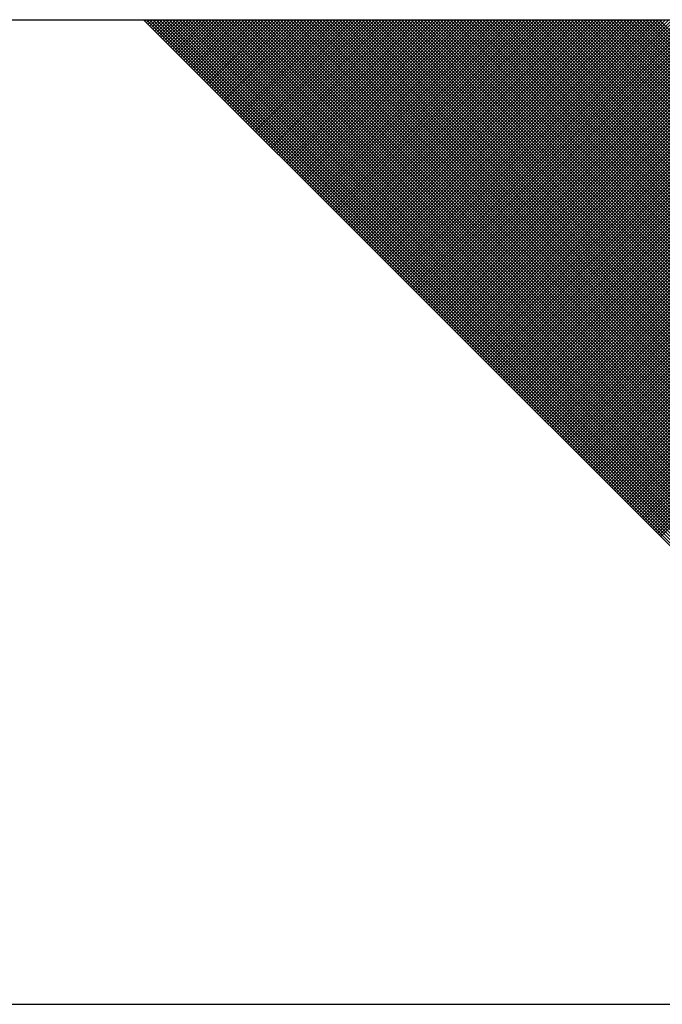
# Model space of a CAD drawing. Header units: millimetres. Extents: x 10 to 1250, y -62 to 528.
# Tile 436 of 656: x 443.689 to 444.074, y 471.126 to 471.715. Entities that reach past the tile are written whole.
import ezdxf

# ---------------------------------------------------------------- set-up
doc = ezdxf.new("R2010")
doc.units = ezdxf.units.MM
doc.header["$LTSCALE"] = 0.05
doc.layers.add('ConPlaCom_Detalhe_Solda', color=2, linetype='Continuous')

# ---------------------------------------------------------------- blocks, each defined once
blk = doc.blocks.new('*X4145')
at = {"color": 0}
for p, q in [((88519.5, 5681.94), (88520.03, 5682.47)), ((88919.51, 5283.02), (88520.06, 5682.47)), ((88520.16, 5681.27), (88521.36, 5682.47)), ((88520.82, 5680.61), (88522.68, 5682.47)), ((88920.17, 5283.69), (88521.39, 5682.47)), ((88521.48, 5679.95), (88524.01, 5682.47)), ((88522.15, 5679.29), (88525.34, 5682.47)), ((88920.84, 5284.35), (88522.71, 5682.47)), ((88522.81, 5678.62), (88526.66, 5682.47)), ((88523.47, 5677.96), (88527.99, 5682.47)), ((88921.5, 5285.01), (88524.04, 5682.47)), ((88524.14, 5677.3), (88529.31, 5682.47)), ((88524.8, 5676.63), (88530.64, 5682.47)), ((88922.16, 5285.68), (88525.36, 5682.47)), ((88525.46, 5675.97), (88531.97, 5682.47)), ((88526.13, 5675.31), (88533.29, 5682.47)), ((88922.82, 5286.34), (88526.69, 5682.47)), ((88526.79, 5674.64), (88534.62, 5682.47)), ((88527.45, 5673.98), (88535.94, 5682.47)), ((88923.49, 5287), (88528.01, 5682.47)), ((88528.11, 5673.32), (88537.27, 5682.47)), ((88528.78, 5672.66), (88538.59, 5682.47)), ((88924.15, 5287.66), (88529.34, 5682.47)), ((88529.44, 5671.99), (88539.92, 5682.47)), ((88530.1, 5671.33), (88541.25, 5682.47)), ((88924.81, 5288.33), (88530.67, 5682.47)), ((88530.77, 5670.67), (88542.57, 5682.47)), ((88531.43, 5670), (88543.9, 5682.47)), ((88925.48, 5288.99), (88531.99, 5682.47)), ((88532.09, 5669.34), (88545.22, 5682.47)), ((88532.75, 5668.68), (88546.55, 5682.47)), ((88926.14, 5289.65), (88533.32, 5682.47)), ((88533.42, 5668.02), (88547.88, 5682.47)), ((88534.08, 5667.35), (88549.2, 5682.47)), ((88926.8, 5290.32), (88534.64, 5682.47)), ((88534.74, 5666.69), (88550.53, 5682.47)), ((88535.41, 5666.03), (88551.85, 5682.47)), ((88927.46, 5290.98), (88535.97, 5682.47)), ((88536.07, 5665.36), (88553.18, 5682.47)), ((88536.73, 5664.7), (88554.5, 5682.47)), ((88928.13, 5291.64), (88537.3, 5682.47)), ((88537.39, 5664.04), (88555.83, 5682.47)), ((88538.06, 5663.38), (88557.16, 5682.47)), ((88928.79, 5292.3), (88538.62, 5682.47)), ((88538.72, 5662.71), (88558.48, 5682.47)), ((88539.38, 5662.05), (88559.81, 5682.47)), ((88929.45, 5292.97), (88539.95, 5682.47)), ((88540.05, 5661.39), (88561.13, 5682.47)), ((88540.71, 5660.72), (88562.46, 5682.47)), ((88930.12, 5293.63), (88541.27, 5682.47)), ((88541.37, 5660.06), (88563.78, 5682.47)), ((88542.04, 5659.4), (88565.11, 5682.47)), ((88930.78, 5294.29), (88542.6, 5682.47)), ((88542.7, 5658.73), (88566.44, 5682.47)), ((88543.36, 5658.07), (88567.76, 5682.47)), ((88931.44, 5294.96), (88543.92, 5682.47)), ((88544.02, 5657.41), (88569.09, 5682.47)), ((88544.69, 5656.75), (88570.41, 5682.47)), ((88932.1, 5295.62), (88545.25, 5682.47)), ((88545.35, 5656.08), (88571.74, 5682.47)), ((88546.01, 5655.42), (88573.07, 5682.47)), ((88932.77, 5296.28), (88546.58, 5682.47)), ((88546.68, 5654.76), (88574.39, 5682.47)), ((88547.34, 5654.09), (88575.72, 5682.47)), ((88933.43, 5296.94), (88547.9, 5682.47)), ((88548, 5653.43), (88577.04, 5682.47)), ((88548.66, 5652.77), (88578.37, 5682.47)), ((88934.09, 5297.61), (88549.23, 5682.47)), ((88549.33, 5652.11), (88579.69, 5682.47)), ((88549.99, 5651.44), (88581.02, 5682.47)), ((88934.76, 5298.27), (88550.55, 5682.47)), ((88550.65, 5650.78), (88582.35, 5682.47)), ((88551.32, 5650.12), (88583.67, 5682.47)), ((88935.42, 5298.93), (88551.88, 5682.47)), ((88551.98, 5649.45), (88585, 5682.47)), ((88552.64, 5648.79), (88586.32, 5682.47)), ((88936.08, 5299.6), (88553.21, 5682.47)), ((88553.3, 5648.13), (88587.65, 5682.47)), ((88553.97, 5647.47), (88588.98, 5682.47)), ((88936.75, 5300.26), (88554.53, 5682.47)), ((88554.63, 5646.8), (88590.3, 5682.47)), ((88555.29, 5646.14), (88591.63, 5682.47)), ((88937.41, 5300.92), (88555.86, 5682.47)), ((88555.96, 5645.48), (88592.95, 5682.47)), ((88556.62, 5644.81), (88594.28, 5682.47)), ((88938.07, 5301.59), (88557.18, 5682.47)), ((88557.28, 5644.15), (88595.6, 5682.47)), ((88557.95, 5643.49), (88596.93, 5682.47)), ((88938.73, 5302.25), (88558.51, 5682.47)), ((88558.61, 5642.82), (88598.26, 5682.47)), ((88559.27, 5642.16), (88599.58, 5682.47)), ((88939.4, 5302.91), (88559.83, 5682.47)), ((88559.93, 5641.5), (88600.91, 5682.47)), ((88560.6, 5640.84), (88602.23, 5682.47)), ((88940.06, 5303.57), (88561.16, 5682.47)), ((88561.26, 5640.17), (88603.56, 5682.47)), ((88561.92, 5639.51), (88604.89, 5682.47)), ((88940.72, 5304.24), (88562.49, 5682.47)), ((88562.59, 5638.85), (88606.21, 5682.47)), ((88563.25, 5638.18), (88607.54, 5682.47)), ((88941.39, 5304.9), (88563.81, 5682.47)), ((88563.91, 5637.52), (88608.86, 5682.47)), ((88564.57, 5636.86), (88610.19, 5682.47)), ((88942.05, 5305.56), (88565.14, 5682.47)), ((88565.24, 5636.2), (88611.51, 5682.47)), ((88565.9, 5635.53), (88612.84, 5682.47)), ((88942.71, 5306.23), (88566.46, 5682.47)), ((88566.56, 5634.87), (88614.17, 5682.47)), ((88567.23, 5634.21), (88615.49, 5682.47)), ((88943.37, 5306.89), (88567.79, 5682.47)), ((88567.89, 5633.54), (88616.82, 5682.47)), ((88568.55, 5632.88), (88618.14, 5682.47)), ((88944.04, 5307.55), (88569.12, 5682.47)), ((88569.21, 5632.22), (88619.47, 5682.47)), ((88569.88, 5631.56), (88620.8, 5682.47)), ((88944.7, 5308.21), (88570.44, 5682.47)), ((88570.54, 5630.89), (88622.12, 5682.47)), ((88571.2, 5630.23), (88623.45, 5682.47)), ((88945.36, 5308.88), (88571.77, 5682.47)), ((88571.87, 5629.57), (88624.77, 5682.47)), ((88572.53, 5628.9), (88626.1, 5682.47)), ((88946.03, 5309.54), (88573.09, 5682.47)), ((88573.19, 5628.24), (88627.42, 5682.47)), ((88573.85, 5627.58), (88628.75, 5682.47)), ((88946.69, 5310.2), (88574.42, 5682.47)), ((88574.52, 5626.91), (88630.08, 5682.47)), ((88575.18, 5626.25), (88631.4, 5682.47)), ((88947.35, 5310.87), (88575.74, 5682.47)), ((88575.84, 5625.59), (88632.73, 5682.47)), ((88576.51, 5624.93), (88634.05, 5682.47)), ((88948.01, 5311.53), (88577.07, 5682.47)), ((88577.17, 5624.26), (88635.38, 5682.47)), ((88577.83, 5623.6), (88636.71, 5682.47)), ((88948.68, 5312.19), (88578.4, 5682.47)), ((88578.5, 5622.94), (88638.03, 5682.47)), ((88579.16, 5622.27), (88639.36, 5682.47)), ((88949.34, 5312.85), (88579.72, 5682.47)), ((88579.82, 5621.61), (88640.68, 5682.47)), ((88580.48, 5620.95), (88642.01, 5682.47)), ((88950, 5313.52), (88581.05, 5682.47)), ((88581.15, 5620.29), (88643.33, 5682.47)), ((88581.81, 5619.62), (88644.66, 5682.47)), ((88950.67, 5314.18), (88582.37, 5682.47)), ((88582.47, 5618.96), (88645.99, 5682.47)), ((88583.14, 5618.3), (88647.31, 5682.47)), ((88951.33, 5314.84), (88583.7, 5682.47)), ((88583.8, 5617.63), (88648.64, 5682.47)), ((88584.46, 5616.97), (88649.96, 5682.47)), ((88951.99, 5315.51), (88585.03, 5682.47)), ((88585.12, 5616.31), (88651.29, 5682.47)), ((88585.79, 5615.65), (88652.62, 5682.47)), ((88952.66, 5316.17), (88586.35, 5682.47)), ((88586.45, 5614.98), (88653.94, 5682.47)), ((88587.11, 5614.32), (88655.27, 5682.47)), ((88953.32, 5316.83), (88587.68, 5682.47)), ((88587.78, 5613.66), (88656.59, 5682.47)), ((88588.44, 5612.99), (88657.92, 5682.47)), ((88953.98, 5317.49), (88589, 5682.47)), ((88589.1, 5612.33), (88659.24, 5682.47)), ((88589.76, 5611.67), (88660.57, 5682.47)), ((88954.64, 5318.16), (88590.33, 5682.47)), ((88590.43, 5611.01), (88661.9, 5682.47)), ((88591.09, 5610.34), (88663.22, 5682.47)), ((88955.31, 5318.82), (88591.65, 5682.47)), ((88591.75, 5609.68), (88664.55, 5682.47)), ((88592.42, 5609.02), (88665.87, 5682.47)), ((88955.97, 5319.48), (88592.98, 5682.47)), ((88593.08, 5608.35), (88667.2, 5682.47)), ((88593.74, 5607.69), (88668.53, 5682.47)), ((88956.63, 5320.15), (88594.31, 5682.47)), ((88594.41, 5607.03), (88669.85, 5682.47)), ((88595.07, 5606.36), (88671.18, 5682.47)), ((88957.3, 5320.81), (88595.63, 5682.47)), ((88595.73, 5605.7), (88672.5, 5682.47)), ((88596.39, 5605.04), (88673.83, 5682.47)), ((88957.96, 5321.47), (88596.96, 5682.47)), ((88597.06, 5604.38), (88675.15, 5682.47)), ((88597.72, 5603.71), (88676.48, 5682.47)), ((88958.62, 5322.14), (88598.28, 5682.47)), ((88598.38, 5603.05), (88677.81, 5682.47)), ((88599.05, 5602.39), (88679.13, 5682.47)), ((88959.28, 5322.8), (88599.61, 5682.47)), ((88599.71, 5601.72), (88680.46, 5682.47)), ((88600.37, 5601.06), (88681.78, 5682.47)), ((88959.95, 5323.46), (88600.94, 5682.47)), ((88601.03, 5600.4), (88683.11, 5682.47)), ((88601.7, 5599.74), (88684.44, 5682.47)), ((88960.61, 5324.12), (88602.26, 5682.47)), ((88602.36, 5599.07), (88685.76, 5682.47)), ((88603.02, 5598.41), (88687.09, 5682.47)), ((88961.27, 5324.79), (88603.59, 5682.47)), ((88603.69, 5597.75), (88688.41, 5682.47)), ((88604.35, 5597.08), (88689.74, 5682.47)), ((88961.94, 5325.45), (88604.91, 5682.47)), ((88605.01, 5596.42), (88691.06, 5682.47)), ((88605.67, 5595.76), (88692.39, 5682.47)), ((88962.6, 5326.11), (88606.24, 5682.47)), ((88606.34, 5595.1), (88693.72, 5682.47)), ((88607, 5594.43), (88695.04, 5682.47)), ((88963.26, 5326.78), (88607.56, 5682.47)), ((88607.66, 5593.77), (88696.37, 5682.47)), ((88608.33, 5593.11), (88697.69, 5682.47)), ((88963.92, 5327.44), (88608.89, 5682.47)), ((88608.99, 5592.44), (88699.02, 5682.47)), ((88609.65, 5591.78), (88700.34, 5682.47)), ((88964.59, 5328.1), (88610.22, 5682.47)), ((88610.32, 5591.12), (88701.67, 5682.47)), ((88610.98, 5590.45), (88703, 5682.47)), ((88965.25, 5328.76), (88611.54, 5682.47)), ((88611.64, 5589.79), (88704.32, 5682.47)), ((88612.3, 5589.13), (88705.65, 5682.47)), ((88965.91, 5329.43), (88612.87, 5682.47)), ((88612.97, 5588.47), (88706.97, 5682.47)), ((88613.63, 5587.8), (88708.3, 5682.47)), ((88966.58, 5330.09), (88614.19, 5682.47)), ((88614.29, 5587.14), (88709.63, 5682.47)), ((88614.96, 5586.48), (88710.95, 5682.47)), ((88967.24, 5330.75), (88615.52, 5682.47)), ((88615.62, 5585.81), (88712.28, 5682.47)), ((88616.28, 5585.15), (88713.6, 5682.47)), ((88967.9, 5331.42), (88616.85, 5682.47)), ((88616.94, 5584.49), (88714.93, 5682.47)), ((88617.61, 5583.83), (88716.25, 5682.47)), ((88968.57, 5332.08), (88618.17, 5682.47)), ((88618.27, 5583.16), (88717.58, 5682.47)), ((88618.93, 5582.5), (88718.91, 5682.47)), ((88969.23, 5332.74), (88619.5, 5682.47)), ((88619.6, 5581.84), (88720.23, 5682.47)), ((88620.26, 5581.17), (88721.56, 5682.47)), ((88969.89, 5333.4), (88620.82, 5682.47)), ((88620.92, 5580.51), (88722.88, 5682.47)), ((88621.58, 5579.85), (88724.21, 5682.47)), ((88970.55, 5334.07), (88622.15, 5682.47)), ((88622.25, 5579.19), (88725.54, 5682.47)), ((88622.91, 5578.52), (88726.86, 5682.47)), ((88971.22, 5334.73), (88623.47, 5682.47)), ((88623.57, 5577.86), (88728.19, 5682.47)), ((88624.24, 5577.2), (88729.51, 5682.47)), ((88971.88, 5335.39), (88624.8, 5682.47)), ((88624.9, 5576.53), (88730.84, 5682.47)), ((88625.56, 5575.87), (88732.16, 5682.47)), ((88972.54, 5336.06), (88626.13, 5682.47)), ((88626.23, 5575.21), (88733.49, 5682.47)), ((88626.89, 5574.54), (88734.82, 5682.47)), ((88973.21, 5336.72), (88627.45, 5682.47)), ((88627.55, 5573.88), (88736.14, 5682.47)), ((88628.21, 5573.22), (88737.47, 5682.47)), ((88973.87, 5337.38), (88628.78, 5682.47)), ((88628.88, 5572.56), (88738.79, 5682.47)), ((88629.54, 5571.89), (88740.12, 5682.47)), ((88974.53, 5338.05), (88630.1, 5682.47)), ((88630.2, 5571.23), (88741.45, 5682.47)), ((88630.87, 5570.57), (88742.77, 5682.47)), ((88975.19, 5338.71), (88631.43, 5682.47)), ((88631.53, 5569.9), (88744.1, 5682.47)), ((88632.19, 5569.24), (88745.42, 5682.47)), ((88975.86, 5339.37), (88632.75, 5682.47)), ((88632.85, 5568.58), (88746.75, 5682.47)), ((88633.52, 5567.92), (88748.07, 5682.47)), ((88976.52, 5340.03), (88634.08, 5682.47)), ((88634.18, 5567.25), (88749.4, 5682.47)), ((88634.84, 5566.59), (88750.73, 5682.47)), ((88977.18, 5340.7), (88635.41, 5682.47)), ((88635.51, 5565.93), (88752.05, 5682.47)), ((88636.17, 5565.26), (88753.38, 5682.47)), ((88977.85, 5341.36), (88636.73, 5682.47)), ((88636.83, 5564.6), (88754.7, 5682.47)), ((88637.49, 5563.94), (88756.03, 5682.47)), ((88978.51, 5342.02), (88638.06, 5682.47)), ((88638.16, 5563.28), (88757.36, 5682.47)), ((88638.82, 5562.61), (88758.68, 5682.47)), ((88979.17, 5342.69), (88639.38, 5682.47)), ((88639.48, 5561.95), (88760.01, 5682.47)), ((88640.15, 5561.29), (88761.33, 5682.47)), ((88979.83, 5343.35), (88640.71, 5682.47)), ((88640.81, 5560.62), (88762.66, 5682.47)), ((88641.47, 5559.96), (88763.98, 5682.47)), ((88980.5, 5344.01), (88642.04, 5682.47)), ((88642.13, 5559.3), (88765.31, 5682.47)), ((88642.8, 5558.63), (88766.64, 5682.47)), ((88981.16, 5344.67), (88643.36, 5682.47)), ((88643.46, 5557.97), (88767.96, 5682.47)), ((88644.12, 5557.31), (88769.29, 5682.47)), ((88981.82, 5345.34), (88644.69, 5682.47)), ((88644.79, 5556.65), (88770.61, 5682.47)), ((88645.45, 5555.98), (88771.94, 5682.47)), ((88982.49, 5346), (88646.01, 5682.47)), ((88646.11, 5555.32), (88773.27, 5682.47)), ((88646.78, 5554.66), (88774.59, 5682.47)), ((88983.15, 5346.66), (88647.34, 5682.47)), ((88647.44, 5553.99), (88775.92, 5682.47)), ((88648.1, 5553.33), (88777.24, 5682.47)), ((88983.81, 5347.33), (88648.66, 5682.47)), ((88648.76, 5552.67), (88778.57, 5682.47)), ((88649.43, 5552.01), (88779.89, 5682.47)), ((88984.48, 5347.99), (88649.99, 5682.47)), ((88650.09, 5551.34), (88781.22, 5682.47)), ((88650.75, 5550.68), (88782.55, 5682.47)), ((88985.14, 5348.65), (88651.32, 5682.47)), ((88651.42, 5550.02), (88783.87, 5682.47)), ((88652.08, 5549.35), (88785.2, 5682.47)), ((88985.8, 5349.31), (88652.64, 5682.47)), ((88652.74, 5548.69), (88786.52, 5682.47)), ((88653.4, 5548.03), (88787.85, 5682.47)), ((88986.46, 5349.98), (88653.97, 5682.47)), ((88654.07, 5547.37), (88789.18, 5682.47)), ((88654.73, 5546.7), (88790.5, 5682.47)), ((88987.13, 5350.64), (88655.29, 5682.47)), ((88655.39, 5546.04), (88791.83, 5682.47)), ((88656.06, 5545.38), (88793.15, 5682.47)), ((88987.79, 5351.3), (88656.62, 5682.47)), ((88656.72, 5544.71), (88794.48, 5682.47)), ((88657.38, 5544.05), (88795.8, 5682.47)), ((88988.45, 5351.97), (88657.95, 5682.47)), ((88658.04, 5543.39), (88797.13, 5682.47)), ((88658.71, 5542.73), (88798.46, 5682.47)), ((88989.12, 5352.63), (88659.27, 5682.47)), ((88659.37, 5542.06), (88799.78, 5682.47)), ((88660.03, 5541.4), (88801.11, 5682.47)), ((88989.78, 5353.29), (88660.6, 5682.47)), ((88660.7, 5540.74), (88802.43, 5682.47)), ((88661.36, 5540.07), (88803.76, 5682.47)), ((88990.44, 5353.96), (88661.92, 5682.47)), ((88662.02, 5539.41), (88805.09, 5682.47)), ((88662.69, 5538.75), (88806.41, 5682.47)), ((88991.1, 5354.62), (88663.25, 5682.47)), ((88663.35, 5538.08), (88807.74, 5682.47)), ((88664.01, 5537.42), (88809.06, 5682.47)), ((88991.77, 5355.28), (88664.57, 5682.47)), ((88664.67, 5536.76), (88810.39, 5682.47)), ((88665.34, 5536.1), (88811.71, 5682.47)), ((88992.43, 5355.94), (88665.9, 5682.47)), ((88666, 5535.43), (88813.04, 5682.47)), ((88666.66, 5534.77), (88814.37, 5682.47)), ((88993.09, 5356.61), (88667.23, 5682.47)), ((88667.33, 5534.11), (88815.69, 5682.47)), ((88667.99, 5533.44), (88817.02, 5682.47)), ((88993.76, 5357.27), (88668.55, 5682.47)), ((88668.65, 5532.78), (88818.34, 5682.47)), ((88669.31, 5532.12), (88819.67, 5682.47)), ((88994.42, 5357.93), (88669.88, 5682.47)), ((88669.98, 5531.46), (88821, 5682.47)), ((88670.64, 5530.79), (88822.32, 5682.47)), ((88995.08, 5358.6), (88671.2, 5682.47)), ((88671.3, 5530.13), (88823.65, 5682.47)), ((88671.97, 5529.47), (88824.97, 5682.47)), ((88995.74, 5359.26), (88672.53, 5682.47)), ((88672.63, 5528.8), (88826.3, 5682.47)), ((88673.29, 5528.14), (88827.62, 5682.47)), ((88996.41, 5359.92), (88673.86, 5682.47)), ((88673.95, 5527.48), (88828.95, 5682.47)), ((88674.62, 5526.82), (88830.28, 5682.47)), ((88997.07, 5360.58), (88675.18, 5682.47)), ((88675.28, 5526.15), (88831.6, 5682.47)), ((88675.94, 5525.49), (88832.93, 5682.47)), ((88997.73, 5361.25), (88676.51, 5682.47)), ((88676.61, 5524.83), (88834.25, 5682.47)), ((88677.27, 5524.16), (88835.58, 5682.47)), ((88998.4, 5361.91), (88677.83, 5682.47)), ((88677.93, 5523.5), (88836.9, 5682.47)), ((88678.6, 5522.84), (88838.23, 5682.47)), ((88999.06, 5362.57), (88679.16, 5682.47)), ((88679.26, 5522.17), (88839.56, 5682.47)), ((88679.92, 5521.51), (88840.88, 5682.47)), ((88999.72, 5363.24), (88680.48, 5682.47)), ((88680.58, 5520.85), (88842.21, 5682.47)), ((88681.25, 5520.19), (88843.53, 5682.47)), ((89000.38, 5363.9), (88681.81, 5682.47)), ((88681.91, 5519.52), (88844.86, 5682.47)), ((88682.57, 5518.86), (88846.19, 5682.47)), ((89001.05, 5364.56), (88683.14, 5682.47)), ((88683.24, 5518.2), (88847.51, 5682.47)), ((88683.9, 5517.53), (88848.84, 5682.47)), ((89001.71, 5365.22), (88684.46, 5682.47)), ((88684.56, 5516.87), (88850.16, 5682.47)), ((88685.22, 5516.21), (88851.49, 5682.47)), ((89002.37, 5365.89), (88685.79, 5682.47)), ((88685.89, 5515.55), (88852.81, 5682.47)), ((88686.55, 5514.88), (88854.14, 5682.47)), ((89003.04, 5366.55), (88687.11, 5682.47)), ((88687.21, 5514.22), (88855.47, 5682.47)), ((88687.88, 5513.56), (88856.79, 5682.47)), ((89003.7, 5367.21), (88688.44, 5682.47)), ((88688.54, 5512.89), (88858.12, 5682.47)), ((88689.2, 5512.23), (88859.44, 5682.47)), ((89004.36, 5367.88), (88689.77, 5682.47)), ((88689.86, 5511.57), (88860.77, 5682.47)), ((88690.53, 5510.91), (88862.1, 5682.47)), ((89005.03, 5368.54), (88691.09, 5682.47)), ((88691.19, 5510.24), (88863.42, 5682.47)), ((88691.85, 5509.58), (88864.75, 5682.47)), ((89005.69, 5369.2), (88692.42, 5682.47)), ((88692.52, 5508.92), (88866.07, 5682.47)), ((88693.18, 5508.25), (88867.4, 5682.47)), ((89006.35, 5369.87), (88693.74, 5682.47)), ((88693.84, 5507.59), (88868.72, 5682.47)), ((88694.51, 5506.93), (88870.05, 5682.47)), ((89007.01, 5370.53), (88695.07, 5682.47)), ((88695.17, 5506.26), (88871.38, 5682.47)), ((88695.83, 5505.6), (88872.7, 5682.47)), ((89007.68, 5371.19), (88696.39, 5682.47)), ((88696.49, 5504.94), (88874.03, 5682.47)), ((88697.16, 5504.28), (88875.35, 5682.47)), ((89008.34, 5371.85), (88697.72, 5682.47)), ((88697.82, 5503.61), (88876.68, 5682.47)), ((88698.48, 5502.95), (88878.01, 5682.47)), ((89009, 5372.52), (88699.05, 5682.47)), ((88699.15, 5502.29), (88879.33, 5682.47)), ((88699.81, 5501.62), (88880.66, 5682.47)), ((89009.67, 5373.18), (88700.37, 5682.47)), ((88700.47, 5500.96), (88881.98, 5682.47)), ((88701.13, 5500.3), (88883.31, 5682.47)), ((89010.33, 5373.84), (88701.7, 5682.47)), ((88701.8, 5499.64), (88884.63, 5682.47)), ((88702.46, 5498.97), (88885.96, 5682.47)), ((89010.99, 5374.51), (88703.02, 5682.47)), ((88703.12, 5498.31), (88887.29, 5682.47)), ((88703.79, 5497.65), (88888.61, 5682.47)), ((89011.65, 5375.17), (88704.35, 5682.47)), ((88704.45, 5496.98), (88889.94, 5682.47)), ((88705.11, 5496.32), (88891.26, 5682.47)), ((89012.32, 5375.83), (88705.68, 5682.47)), ((88705.77, 5495.66), (88892.59, 5682.47)), ((88706.44, 5495), (88893.92, 5682.47)), ((89012.98, 5376.49), (88707, 5682.47)), ((88707.1, 5494.33), (88895.24, 5682.47)), ((88707.76, 5493.67), (88896.57, 5682.47)), ((89013.64, 5377.16), (88708.33, 5682.47)), ((88708.43, 5493.01), (88897.89, 5682.47)), ((88709.09, 5492.34), (88899.22, 5682.47)), ((89014.31, 5377.82), (88709.65, 5682.47)), ((88709.75, 5491.68), (88900.54, 5682.47)), ((88710.41, 5491.02), (88901.87, 5682.47)), ((89014.97, 5378.48), (88710.98, 5682.47)), ((88711.08, 5490.35), (88903.2, 5682.47)), ((88711.74, 5489.69), (88904.52, 5682.47)), ((89015.63, 5379.15), (88712.3, 5682.47)), ((88712.4, 5489.03), (88905.85, 5682.47)), ((88713.07, 5488.37), (88907.17, 5682.47)), ((89016.29, 5379.81), (88713.63, 5682.47)), ((88713.73, 5487.7), (88908.5, 5682.47)), ((88714.39, 5487.04), (88909.83, 5682.47)), ((89016.96, 5380.47), (88714.96, 5682.47)), ((88715.06, 5486.38), (88911.15, 5682.47)), ((88715.72, 5485.71), (88912.48, 5682.47)), ((89017.62, 5381.13), (88716.28, 5682.47)), ((88716.38, 5485.05), (88913.8, 5682.47)), ((88717.04, 5484.39), (88915.13, 5682.47)), ((89018.28, 5381.8), (88717.61, 5682.47)), ((88717.71, 5483.73), (88916.45, 5682.47)), ((88718.37, 5483.06), (88917.78, 5682.47)), ((89018.95, 5382.46), (88718.93, 5682.47)), ((88719.03, 5482.4), (88919.11, 5682.47)), ((88719.7, 5481.74), (88920.43, 5682.47)), ((89019.61, 5383.12), (88720.26, 5682.47)), ((88720.36, 5481.07), (88921.76, 5682.47)), ((88721.02, 5480.41), (88923.08, 5682.47)), ((89020.27, 5383.79), (88721.59, 5682.47)), ((88721.68, 5479.75), (88924.41, 5682.47)), ((88722.35, 5479.09), (88925.74, 5682.47)), ((89020.94, 5384.45), (88722.91, 5682.47)), ((88723.01, 5478.42), (88927.06, 5682.47)), ((88723.67, 5477.76), (88928.39, 5682.47)), ((89021.6, 5385.11), (88724.24, 5682.47)), ((88724.34, 5477.1), (88929.71, 5682.47)), ((88725, 5476.43), (88931.04, 5682.47)), ((89022.26, 5385.77), (88725.56, 5682.47)), ((88725.66, 5475.77), (88932.36, 5682.47)), ((88726.32, 5475.11), (88933.69, 5682.47)), ((89022.92, 5386.44), (88726.89, 5682.47)), ((88726.99, 5474.45), (88935.02, 5682.47)), ((88727.65, 5473.78), (88936.34, 5682.47)), ((89023.59, 5387.1), (88728.21, 5682.47)), ((88728.31, 5473.12), (88937.67, 5682.47)), ((88728.98, 5472.46), (88938.99, 5682.47))]:
    blk.add_line(p, q, dxfattribs=at)

msp = doc.modelspace()

# ---------------------------------------------------------------- linework, layer by layer
at = {"layer": 'ConPlaCom_Detalhe_Solda', "color": 2}
for p, q in [((442.08334, 471.71546), (446.58862, 471.71546)), ((442.08346, 471.12581), (446.58874, 471.12581))]:
    msp.add_line(p, q, dxfattribs=at)
at = {"layer": 'ConPlaCom_Detalhe_Solda', "color": 1}
msp.add_line((444.35289, 471.12581), (443.76324, 471.71546), dxfattribs=at)

# ---------------------------------------------------------------- block references
at = {"layer": 'ConPlaCom_Detalhe_Solda', "color": 1, "xscale": 0.001474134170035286, "yscale": 0.001474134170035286, "zscale": 0.001474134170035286}
msp.add_blockref('*X4145', (313.27441, 463.33873), dxfattribs=at)

doc.saveas('drawing.dxf')
